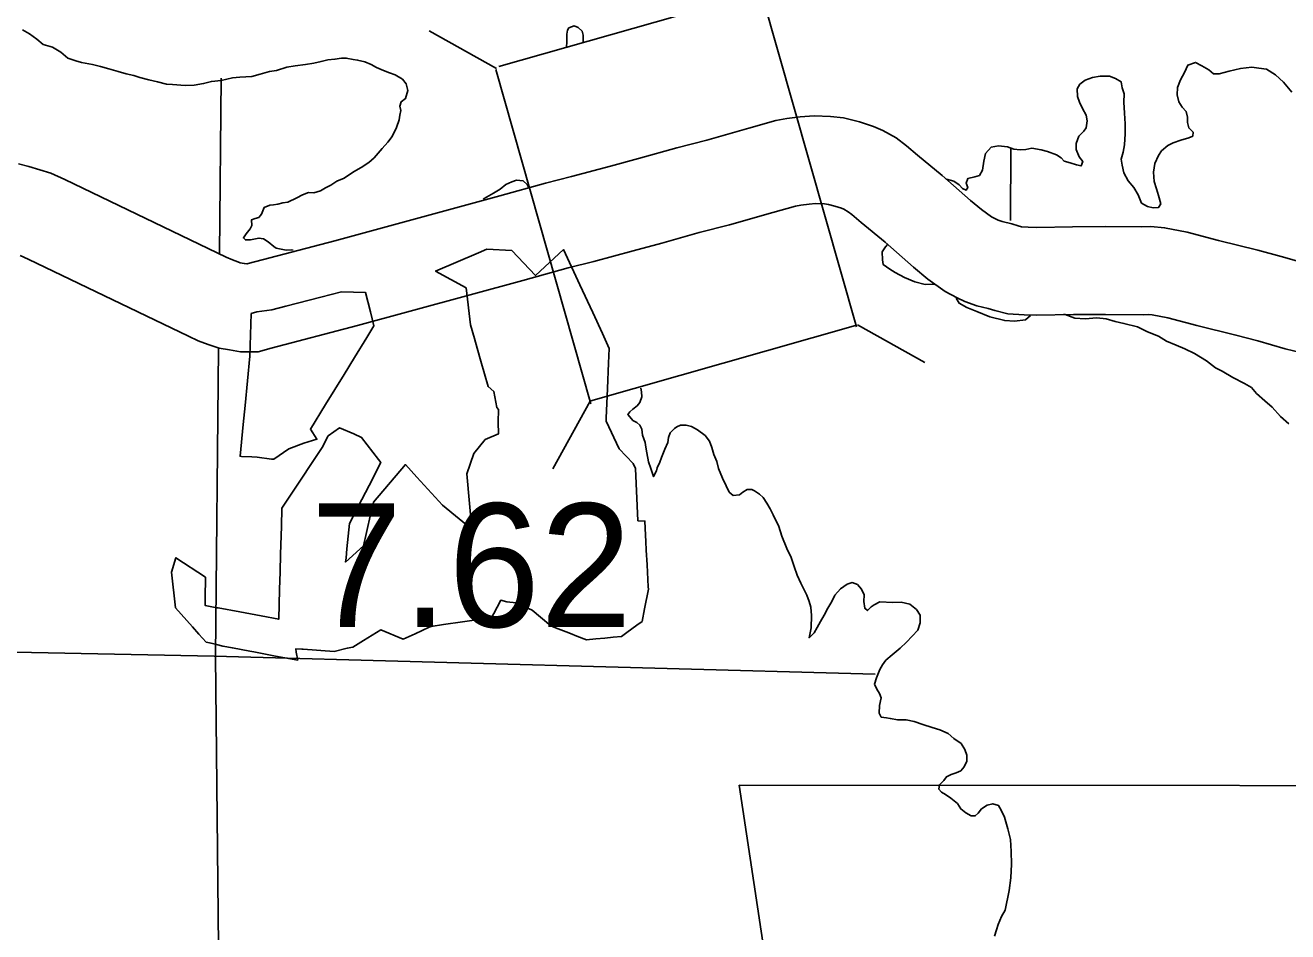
# Model space of a CAD drawing. Extents: x 77230 to 630905, y 790554 to 1662844.
# Drawn here: x 285093 to 293730, y 1573117 to 1579315 of the extents above; entities that cross this region are included whole.
import ezdxf

# ---------------------------------------------------------------- set-up
doc = ezdxf.new("R2010")
doc.units = 0
for name, color, linetype in [('Level 12', 7, 'Continuous'), ('Level 15', 7, 'Continuous'), ('Level 16', 7, 'Continuous'), ('Level 17', 7, 'Continuous'), ('Level 19', 7, 'Continuous'), ('Level 22', 7, 'Continuous'), ('Level 24', 7, 'Continuous'), ('Level 32', 7, 'Continuous')]:
    doc.layers.add(name, color=color, linetype=linetype)

msp = doc.modelspace()

# ---------------------------------------------------------------- linework, layer by layer
at = {"layer": 'Level 12'}
for points in [[(286956.9, 1574973.8), (286805.1, 1575002.2), (286657.7, 1575029.9), (286629.9, 1575035.1), (286510.4, 1575057.5), (286444.8, 1575069.8), (286401.2, 1575080.4), (286364, 1575089.4), (286330.2, 1575097.7), (286281, 1575151.9), (286236.6, 1575200.7), (286120, 1575332.2), (286094.5, 1575575.4), (286124.1, 1575674.7), (286326.3, 1575540.6), (286324.7, 1575397.8), (286324.1, 1575347.6), (286404.2, 1575332.7), (286412.5, 1575331.1), (286559.9, 1575303.5), (286707.3, 1575275.9), (286826.9, 1575253.6), (286832.6, 1575456.4), (286836, 1575577.2), (286839.5, 1575698), (286844.9, 1575887.6), (286848.4, 1576013.1), (286911.9, 1576108.7), (286980.7, 1576212.3), (287052, 1576319.7), (287091.8, 1576379.6), (287123.2, 1576426.9), (287166.2, 1576507.5), (287241.7, 1576563.3), (287340, 1576520.7), (287393.7, 1576496.6), (287510.3, 1576345.4), (287525, 1576326.3), (287444.7, 1576169), (287370.8, 1576024.3), (287311.2, 1575907.4), (287293.5, 1575735), (287287.3, 1575674.6), (287284.3, 1575644.8), (287406.2, 1575756.4), (287427, 1575846.9), (287457.5, 1575979.3), (287474.7, 1576053.9), (287693.9, 1576310.7), (287772.5, 1576224.6), (287946.7, 1576034), (288062.5, 1575939.6), (288147.6, 1575870.3), (288131.7, 1576045), (288113.2, 1576247.6), (288161.2, 1576387.3), (288239.6, 1576482.7), (288331.3, 1576522.2), (288328, 1576602.3), (288331.5, 1576687.5), (288319.4, 1576700.6), (288297.6, 1576810.7), (288260, 1576844.4), (288209.9, 1577017.8), (288184, 1577107.4), (288165.2, 1577172.3), (288138, 1577266.2), (288110.3, 1577519.7), (287900.4, 1577634.5), (288193.6, 1577759.6), (288250, 1577783.7), (288421.1, 1577776.1), (288583.9, 1577604.1), (288774.9, 1577781.7), (288886.7, 1577540.4), (288974.9, 1577350.4), (289040.9, 1577207.8), (289088.2, 1577105.7), (289083.9, 1577005.5), (289076.4, 1576831), (289068, 1576628.7), (289067.2, 1576609), (289155.4, 1576419), (289252.5, 1576319.4), (289268.5, 1576285), (289284, 1575926.8), (289332.4, 1575924.6), (289336.3, 1575827.7), (289338.1, 1575785.5), (289341.1, 1575727), (289346.5, 1575626.5), (289352.8, 1575526), (289354.8, 1575475.6), (289355.5, 1575458.6), (289329.4, 1575324.7), (289312.8, 1575239.3), (289277.6, 1575213.6), (289242.5, 1575187.9), (289207.3, 1575162.1), (289171.7, 1575136)], [(289171.7, 1575136), (289115.7, 1575130.7), (289058.2, 1575125.1), (288996.3, 1575119.2), (288931.4, 1575113), (288866.1, 1575138.5), (288822.6, 1575155.5), (288793.1, 1575167), (288720.2, 1575195.6), (288688.2, 1575208.1), (288618.3, 1575267.6), (288561.1, 1575316.3), (288515.1, 1575336), (288512.1, 1575337.3), (288450.3, 1575364.8), (288388, 1575372.7), (288345.5, 1575383.7), (288273.6, 1575245.2), (288246.9, 1575258.2), (288211.6, 1575253.5), (288084.3, 1575235.6), (287955.1, 1575217.5), (287869.2, 1575205.2), (287855.8, 1575199.5), (287760, 1575154.5), (287678.8, 1575116.5), (287525.1, 1575181.8), (287406.2, 1575107.9), (287335, 1575063.8), (287296.3, 1575054.8), (287206.5, 1575034.1), (286993.6, 1575048.2), (286985.1, 1575048.8), (286943.6, 1575051.1), (286945.4, 1575028.3), (286956.9, 1574973.8)]]:
    msp.add_lwpolyline(points, dxfattribs=at)
msp.add_lwpolyline([(286792.4, 1576348.4), (286776.5, 1576349.1), (286680.5, 1576361.3), (286642.6, 1576364.6), (286573, 1576367.4), (286562.6, 1576367.9), (286584, 1576585.8), (286596.7, 1576715.7), (286629.5, 1577052.8), (286638.5, 1577343.6), (286676.2, 1577354.7), (286779.6, 1577368.6), (286875.6, 1577393.6), (287114.2, 1577455.9), (287256.7, 1577493), (287421.3, 1577487.2), (287453.7, 1577356), (287477.6, 1577259.1), (287428.8, 1577179.4), (287345.4, 1577043.9), (287274, 1576927.8), (287210.7, 1576824.5), (287147.3, 1576721.2), (287043.7, 1576552.3), (287088.4, 1576484.5), (286997.9, 1576457.7), (286896.4, 1576419.3)], close=True, dxfattribs=at)
at = {"layer": 'Level 15'}
msp.add_lwpolyline([(291836.1, 1578479.3), (291832.6, 1577980.6)], dxfattribs=at)
at = {"layer": 'Level 16'}
for points in [[(286432.8, 1578953.6), (286420.9, 1577755)], [(286414.5, 1577103.4), (286393.7, 1575000.3), (286435.2, 1571032.7)], [(290906.2, 1574878.8), (286385.7, 1575002.3), (281157.5, 1575105.6), (277209.1, 1575172.8)]]:
    msp.add_lwpolyline(points, dxfattribs=at)
at = {"layer": 'Level 17'}
for points in [[(288795.7, 1579159.7), (288796.8, 1579206.4), (288798.7, 1579254.4), (288802.6, 1579282.5), (288812.5, 1579296.5), (288848.5, 1579310.6), (288876.5, 1579298.8), (288902.5, 1579274.8), (288910.6, 1579246.9), (288910.7, 1579204.8), (288908.2, 1579194.6)], [(286888.2, 1578106.5), (286952, 1578134.8), (286989.9, 1578154.9), (287029.8, 1578171.1), (287067.8, 1578169.2), (287111.7, 1578183.4), (287147.6, 1578203.6), (287183.5, 1578221.7), (287225.4, 1578249.9), (287275.3, 1578270.1), (287339.1, 1578312.3), (287390.9, 1578342.6), (287442.8, 1578376.8), (287480.6, 1578408.9), (287534.4, 1578473.2), (287574.2, 1578515.3), (287602.1, 1578553.5), (287631.8, 1578615.6), (287651.7, 1578667.7), (287655.6, 1578699.7), (287661.5, 1578731.8), (287655.4, 1578761.8), (287665.3, 1578791.8), (287693.2, 1578813.9), (287711, 1578870), (287698.9, 1578914), (287672.8, 1578945.9), (287622.8, 1578975.7), (287584.8, 1578989.6), (287542.8, 1579005.4), (287496.8, 1579027.3), (287458.8, 1579047.1), (287416.7, 1579065), (287366.8, 1579076.8), (287336.8, 1579080.7), (287288.8, 1579090.5), (287256.8, 1579090.3), (287210.9, 1579082.2), (287163, 1579078), (287117.1, 1579067.8), (287067.1, 1579055.6), (287011.2, 1579047.4), (286939.3, 1579037.1), (286883.4, 1579028.9), (286811.6, 1579006.6), (286763.6, 1578998.4), (286699.8, 1578980.1), (286641.9, 1578963.9), (286562, 1578959.6), (286510, 1578955.4), (286432.2, 1578937.1), (286366.3, 1578930.8), (286312.4, 1578916.6), (286248.5, 1578906.3), (286186.5, 1578904.1), (286100.6, 1578909.8), (286058.7, 1578911.6), (285998.7, 1578929.4), (285938.7, 1578941.1), (285876.7, 1578956.9), (285836.7, 1578970.8), (285782.8, 1578982.5), (285728.8, 1578998.3), (285664.8, 1579018.1), (285608.8, 1579033.9), (285552.8, 1579045.7), (285476.9, 1579059.4), (285438.9, 1579071.2), (285384.9, 1579091), (285336.8, 1579130.9), (285278.8, 1579164.7), (285214.8, 1579184.4), (285172.7, 1579220.3), (285122.6, 1579256.1), (285074.6, 1579283.9)], [(292995.1, 1578942.7), (293022.9, 1578992.8), (293046.7, 1579042.9), (293098.6, 1579061.1), (293142.6, 1579037.3), (293190.7, 1579009.5), (293220.7, 1578983.6), (293260.7, 1578983.7), (293328.6, 1579002), (293406.4, 1579020.3), (293484.3, 1579028.6), (293532.3, 1579022.8), (293584.2, 1579015), (293646.3, 1578975.2), (293700.4, 1578925.4), (293756.5, 1578857.6)], [(291395.3, 1578262.1), (291444.8, 1578248.3), (291480.9, 1578224.5), (291504.9, 1578198.6), (291528.9, 1578186.6), (291540.8, 1578206.7), (291530.8, 1578234.7), (291540.7, 1578266.7), (291588.6, 1578278.9), (291620.5, 1578287), (291642.4, 1578325.1), (291650.2, 1578385.2), (291662, 1578437.3), (291699.9, 1578481.4), (291749.8, 1578489.6), (291811.7, 1578483.9), (291855.7, 1578468), (291899.7, 1578462.2), (291937.6, 1578466.4), (291979.6, 1578474.5), (292043.5, 1578462.8), (292085.5, 1578450.9), (292147.5, 1578429.2), (292179.6, 1578409.3), (292199.6, 1578385.3), (292241.6, 1578373.5), (292285.6, 1578359.7), (292315.6, 1578353.8), (292327.5, 1578383.8), (292303.4, 1578415.8), (292281.3, 1578465.7), (292281.2, 1578507.7), (292301, 1578555.8), (292334.8, 1578590), (292350.8, 1578614), (292356.6, 1578662.1), (292350.5, 1578700.1), (292326.4, 1578746), (292304.3, 1578789.9), (292292.2, 1578827.9), (292290, 1578879.9), (292307.9, 1578912), (292343.8, 1578940.1), (292393.7, 1578958.3), (292445.6, 1578966.5), (292509.5, 1578966.8), (292551.5, 1578951), (292589.6, 1578929.1), (292597.7, 1578887.1), (292609.8, 1578847.1), (292608, 1578789.1), (292612.2, 1578713.1), (292616.4, 1578641.1), (292616.6, 1578573.1), (292612.8, 1578497), (292603, 1578446.9), (292591.1, 1578398.9), (292597.3, 1578358.9), (292607.4, 1578306.9), (292637.5, 1578251), (292675.6, 1578205.1), (292705.7, 1578155.2), (292729.9, 1578099.3), (292769.9, 1578075.4), (292809.9, 1578067.6), (292845.8, 1578069.7), (292861.8, 1578093.8), (292845.6, 1578151.8), (292831.5, 1578195.7), (292815.4, 1578245.7), (292811.2, 1578311.7), (292821, 1578369.8), (292844.8, 1578423.9), (292866.7, 1578456), (292908.5, 1578492.2), (292946.4, 1578510.3), (292998.3, 1578530.5), (293052.2, 1578544.7), (293080.1, 1578556.9), (293082.1, 1578584.9), (293052, 1578612.8), (293043.9, 1578650.7), (293043.8, 1578686.8), (293035.7, 1578724.7), (293007.6, 1578754.7), (292983.5, 1578792.6), (292973.4, 1578838.6), (292975.3, 1578888.6), (292995.1, 1578942.7)], [(288536.5, 1578208.3), (288526, 1578226.9), (288500, 1578250.9), (288454, 1578256.7), (288422.1, 1578244.5), (288380.2, 1578226.4), (288342.3, 1578194.2), (288296.5, 1578166), (288232.6, 1578129.8), (288225.9, 1578125.9)], [(286926.4, 1577777.4), (286915.1, 1577778.5), (286877.2, 1577778.3), (286809.2, 1577790.1), (286793.2, 1577802), (286755.1, 1577833.9), (286723.1, 1577853.8), (286691.1, 1577859.6), (286633.2, 1577847.4), (286599.2, 1577847.3), (286585.2, 1577861.2), (286605.1, 1577889.3), (286631, 1577923.4), (286642.9, 1577945.5), (286640.8, 1577985.5), (286664.7, 1577993.6), (286690.7, 1578001.7), (286708.6, 1578023.8), (286728.4, 1578069.9), (286766.4, 1578086), (286792.3, 1578088.1), (286820.3, 1578092.2), (286854.2, 1578100.4), (286888.2, 1578106.5)], [(291314.9, 1577545), (291249.1, 1577543.3), (291179.2, 1577561), (291107.1, 1577590.8), (291045.1, 1577624.5), (291007.1, 1577648.4), (290963, 1577678.2), (290956.9, 1577712.2), (290954.8, 1577766.2), (290978.7, 1577800.3), (290994.1, 1577819.4)], [(291970, 1577331.5), (291935.1, 1577301.9), (291859.2, 1577291.6), (291793.3, 1577295.3), (291691.3, 1577320.9), (291603.3, 1577358.6), (291533.3, 1577384.3), (291481.3, 1577414.1), (291460.8, 1577449.3)], [(293737.3, 1576590.6), (293679.2, 1576640.4), (293623.1, 1576704.2), (293573, 1576746), (293514.9, 1576797.8), (293480.8, 1576837.7), (293432.8, 1576865.5), (293352.8, 1576907.2), (293280.7, 1576949), (293234.7, 1576972.8), (293174.6, 1577020.6), (293090.6, 1577070.3), (293024.5, 1577102), (292966.5, 1577127.8), (292900.5, 1577155.6), (292844.5, 1577189.4), (292770.5, 1577219.1), (292702.4, 1577252.8), (292608.5, 1577276.5), (292548.5, 1577290.3), (292486.5, 1577308), (292424.6, 1577313.8), (292342.7, 1577307.5), (292272.7, 1577311.2), (292206.7, 1577336.9), (292198.4, 1577339.8)], [(290188.8, 1576008.5), (290166.8, 1576048.5), (290140.7, 1576086.4), (290116.6, 1576108.3), (290082.6, 1576132.2), (290062.6, 1576140.1), (290030.6, 1576140), (290002.7, 1576121.9), (289978.8, 1576103.7), (289936.8, 1576099.6), (289908.8, 1576123.5), (289888.7, 1576165.4), (289862.6, 1576219.3), (289836.4, 1576285.3), (289824.3, 1576333.2), (289804.2, 1576381.2), (289790, 1576427.1), (289773.9, 1576471.1), (289743.8, 1576509), (289691.8, 1576548.8), (289649.8, 1576570.7), (289613.8, 1576580.5), (289575.8, 1576580.4), (289549.9, 1576570.3), (289533.9, 1576558.2), (289504, 1576528.1), (289494.1, 1576496), (289488.3, 1576462), (289468.4, 1576415.9), (289446.6, 1576359.8), (289434.7, 1576327.7), (289414.8, 1576289.6), (289410.9, 1576267.6), (289391.1, 1576229.5), (289372.9, 1576283.5), (289356.8, 1576329.4), (289344.6, 1576391.4), (289338.5, 1576431.4), (289334.4, 1576461.4), (289316.3, 1576513.3), (289310.2, 1576553.3), (289298.1, 1576581.3), (289276.1, 1576599.2), (289250.1, 1576613.1), (289228, 1576637), (289216, 1576653), (289227.9, 1576671.1), (289249.8, 1576691.1), (289279.7, 1576713.3), (289297.6, 1576735.3), (289311.5, 1576773.4), (289309.4, 1576809.4), (289303.9, 1576834.2)], [(291797.3, 1573263.7), (291824.9, 1573397.9), (291834.6, 1573485.9), (291840.3, 1573580), (291838, 1573666), (291833.8, 1573748), (291815.6, 1573820), (291791.4, 1573899.9), (291769.3, 1573947.9), (291751.2, 1573979.8), (291711.2, 1573991.6), (291673.3, 1573983.5), (291635.4, 1573957.3), (291611.5, 1573927.2), (291591.6, 1573909.1), (291563.6, 1573909), (291527.6, 1573930.9), (291493.5, 1573956.8), (291469.5, 1573994.7), (291425.4, 1574030.5), (291387.4, 1574054.4), (291361.4, 1574070.3), (291343.3, 1574092.3), (291347.2, 1574122.3), (291377.1, 1574150.4), (291395, 1574176.5), (291426.9, 1574192.6), (291460.8, 1574202.8), (291492.8, 1574216.9), (291516.7, 1574245), (291534.5, 1574283.1), (291534.4, 1574325.1), (291520.3, 1574363.1), (291496.2, 1574403), (291446.2, 1574438.8), (291406.1, 1574472.7), (291350.1, 1574496.4), (291298.1, 1574514.2), (291234.1, 1574534), (291174.1, 1574553.8), (291120.1, 1574565.6), (291062.2, 1574565.3), (291010.2, 1574575.2), (290984.2, 1574579.1), (290948.3, 1574584.9), (290934.2, 1574610.9), (290936, 1574662.9), (290947.9, 1574717), (290937.8, 1574744.9), (290917.7, 1574774.9), (290903.6, 1574808.8), (290915.5, 1574852.9), (290939.3, 1574909), (290957.2, 1574941.1), (290979.1, 1574973.2), (291022.9, 1575011.4), (291078.7, 1575055.6), (291120.6, 1575097.8), (291160.4, 1575138), (291198.2, 1575180.1), (291216.1, 1575228.2), (291215.9, 1575282.2), (291189.8, 1575320.2), (291143.8, 1575356), (291085.8, 1575369.8), (291027.8, 1575367.5), (290939.9, 1575373.2), (290900, 1575353), (290880.1, 1575339), (290854.2, 1575312.8), (290836.2, 1575328.8), (290830, 1575374.8), (290831.9, 1575420.8), (290813.8, 1575458.7), (290785.7, 1575490.6), (290749.7, 1575504.5), (290715.8, 1575492.4), (290670, 1575462.2), (290632.1, 1575418), (290610.3, 1575373.9), (290584.4, 1575329.8), (290558.6, 1575281.7), (290532.8, 1575237.6), (290510.9, 1575197.5), (290489, 1575161.4), (290455.2, 1575127.2), (290469, 1575195.3), (290472.7, 1575279.3), (290466.6, 1575335.3), (290456.4, 1575375.3), (290440.3, 1575417.3), (290422.2, 1575455.2), (290398.1, 1575501.1), (290374, 1575555.1), (290353.8, 1575615), (290331.7, 1575675), (290303.5, 1575736.9), (290269.3, 1575822.8), (290249.1, 1575886.7), (290209, 1575966.6), (290188.8, 1576008.5)], [(291723.9, 1573087.3), (291737.7, 1573129.4), (291749.6, 1573165.5), (291771.4, 1573221.6), (291797.3, 1573263.7)]]:
    msp.add_lwpolyline(points, dxfattribs=at)
at = {"layer": 'Level 19'}
for p, q in [((290128.4, 1579543.4), (288332.6, 1579032.3)), ((290779.1, 1577252.3), (290128.8, 1579537.6)), ((288317, 1579019.9), (287855.7, 1579276.8)), ((288312.7, 1579012.5), (288963, 1576727.2)), ((288963, 1576747.1), (290771.7, 1577261.8)), ((290786.2, 1577265.8), (291247.5, 1577008.9)), ((288958.1, 1576744.1), (288701.2, 1576282.8))]:
    msp.add_line(p, q, dxfattribs=at)
at = {"layer": 'Level 22'}
for points in [[(293868.3, 1577682.7), (293683.7, 1577735.1), (293524.7, 1577777.5), (293256.5, 1577843.7), (293042.6, 1577900.5), (292886.6, 1577930.2), (292793.6, 1577939.2), (292730.5, 1577936.3), (292482.8, 1577938.5), (292257.5, 1577937), (292012, 1577933.4), (291952.8, 1577934.7), (291907.5, 1577937.9), (291885.3, 1577943.3), (291841.3, 1577957), (291776.1, 1577972.9), (291749.6, 1577982.5), (291734.3, 1577989.6), (291703, 1578006.2), (291633.8, 1578055.6), (291558.9, 1578117.6), (291364.4, 1578288.2), (291197.9, 1578426.8), (291121.2, 1578491.8), (291049.7, 1578544.8), (290960.6, 1578594.6), (290895.1, 1578623.7), (290800.6, 1578655.5), (290689.4, 1578683.2), (290600.8, 1578691.8), (290490.8, 1578696.2), (290393.8, 1578690), (290302.1, 1578677), (290227.1, 1578663), (290043.5, 1578612), (289756.4, 1578529.2), (289549.5, 1578477.9), (289287.9, 1578403.4), (289096.6, 1578352.7), (288830.8, 1578281.3), (288652.2, 1578235.8), (288338.7, 1578149), (287211.7, 1577841.8), (286618.8, 1577685.6), (286610.3, 1577683.2), (286591.4, 1577686.7), (286563, 1577691.1), (286546.7, 1577696.6), (286510.7, 1577710.2), (286468.4, 1577730.3), (285364.8, 1578261.2), (285269, 1578303.4), (285193.7, 1578327.1), (285117.2, 1578349.1), (285047, 1578366.7)], [(293826.2, 1577074.2), (293712.2, 1577103.4), (293524.6, 1577156.6), (293375.5, 1577196.3), (293107.6, 1577262.5), (292909.4, 1577315.1), (292801.4, 1577335.7), (292778.5, 1577337.9), (292741.8, 1577336.2), (292482, 1577338.5), (292263.9, 1577337.1), (292010.1, 1577333.4), (291925.4, 1577335.1), (291814.8, 1577342.9), (291725, 1577364.8), (291681, 1577378.5), (291602.1, 1577397.7), (291520.5, 1577427.4), (291467.8, 1577451.8), (291386.9, 1577494.6), (291267.5, 1577580), (291169.7, 1577660.9), (290974.6, 1577832), (290812, 1577967.4), (290748.1, 1578021.5), (290723.3, 1578039.9), (290692.1, 1578057.4), (290677.5, 1578063.8), (290632, 1578079.1), (290587.1, 1578090.3), (290559.8, 1578093), (290498, 1578095.5), (290455.2, 1578092.7), (290399.2, 1578084.8), (290362.5, 1578077.9), (290207.1, 1578034.7), (289911.8, 1577949.5), (289703.9, 1577898), (289447, 1577824.9), (289251.4, 1577773), (288982.7, 1577700.8), (288806.3, 1577655.9), (288497.6, 1577570.4), (287367, 1577262.2), (286775.3, 1577106.3), (286686.9, 1577081.9), (286566.6, 1577081.1), (286491.1, 1577095.1), (286419.5, 1577106.1), (286343.8, 1577131.9), (286275.7, 1577157.6), (286209.8, 1577188.9), (285113.8, 1577716.1), (285057.4, 1577741)]]:
    msp.add_lwpolyline(points, dxfattribs=at)
at = {"layer": 'Level 24'}
msp.add_lwpolyline([(289977.4, 1574118.8), (290320, 1571834.8), (290167.7, 1568370.9), (290472.3, 1568180.6), (291043.2, 1568180.6), (291043.2, 1566962.5), (295839.5, 1566962.5), (296067.9, 1567457.3), (295991.7, 1568256.7), (296105.9, 1569170.3), (296524.6, 1569893.5), (296791.1, 1570426.4), (297171.8, 1570997.4), (297400.1, 1571606.5), (297590.5, 1572101.3), (297933.1, 1572520), (298009.2, 1572786.5), (297856.9, 1572976.8), (296676.9, 1572976.8), (296943.4, 1573509.7), (296981.4, 1573852.3), (296823.6, 1574115.4)], close=True, dxfattribs=at)

# ---------------------------------------------------------------- texts
at = {"layer": 'Level 32'}
msp.add_text('7.62', height=844.8, dxfattribs=at).set_placement((287044, 1575201.1))

doc.saveas('drawing.dxf')
